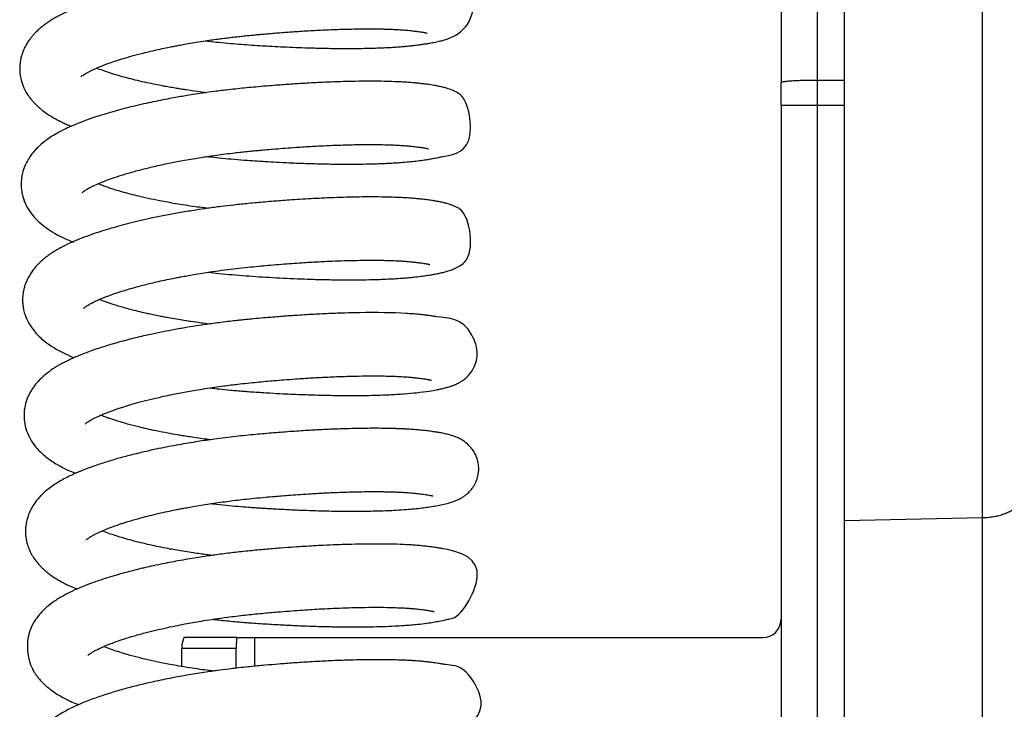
# Model space of a CAD drawing. Header units: inches. Extents: x 0 to 77643, y -44170 to 0.
# Tile 334 of 546: x 76118.56 to 76123.98, y -39558.36 to -39554.57. Entities that reach past the tile are written whole.
import ezdxf

# ---------------------------------------------------------------- set-up
doc = ezdxf.new("R2010")
doc.units = ezdxf.units.IN
doc.header["$MEASUREMENT"] = 0
doc.layers.get('0').update_dxf_attribs({"lineweight": 0})
doc.layers.add('FAKRO LOFT LADDERS', color=7, linetype='Continuous')

# ---------------------------------------------------------------- blocks, each defined once
blk = doc.blocks.new('A$C6AF374F8')
at = {"layer": 'FAKRO LOFT LADDERS', "color": 7, "linetype": 'Continuous'}
for p, q in [((159, 2160.613), (159, 2309.544)), ((166.587, 2160.771), (166.587, 2309.439)), ((155.5, 2279.167), (155.5, 2184.711)), ((157.5, 2184.847), (157.5, 2279.303)), ((159, 2184.847), (157.5, 2184.847)), ((157.5, 2183.486), (157.5, 2184.847)), ((155.5, 2183.486), (155.5, 2184.711)), ((155.5, 2183.486), (155.5, 2049.167)), ((155.5, 2183.486), (157.5, 2183.486)), ((157.5, 2049.167), (157.5, 2183.486)), ((157.5, 2183.486), (159, 2183.486)), ((159, 2160.613), (166.587, 2160.771)), ((159, 2118.975), (159, 2160.613)), ((166.587, 2119.133), (166.587, 2160.771)), ((125.532, 2154.167), (122.627, 2154.167)), ((125.532, 2154.167), (126.5, 2154.167)), ((126.5, 2154.167), (126.5, 2152.588)), ((126.5, 2154.167), (154.5, 2154.167)), ((125.5, 2153.558), (122.5, 2153.558)), ((122.5, 2152.577), (122.5, 2153.558)), ((125.5, 2152.482), (125.5, 2153.558))]:
    blk.add_line(p, q, dxfattribs=at)
blk.add_arc((154.5, 2155.167), 1, 270, 0, dxfattribs=at)
for points, knots in [([(123.812, 2187.023), (123.823, 2187.021), (124.019, 2186.999), (124.426, 2186.954), (125.027, 2186.896), (125.634, 2186.844), (126.224, 2186.802), (126.789, 2186.764), (127.361, 2186.73), (127.97, 2186.698), (128.615, 2186.668), (129.237, 2186.644), (129.755, 2186.629), (130.19, 2186.618), (130.62, 2186.61), (131.125, 2186.604), (131.698, 2186.602), (132.273, 2186.606), (132.794, 2186.616), (133.24, 2186.629), (133.639, 2186.645), (134.013, 2186.664), (134.373, 2186.686), (134.669, 2186.709), (134.901, 2186.73), (135.097, 2186.749), (135.307, 2186.772), (135.534, 2186.8), (135.768, 2186.833), (135.931, 2186.858), (136.065, 2186.88), (136.179, 2186.9), (136.31, 2186.923), (136.507, 2186.962), (136.728, 2187.012), (136.98, 2187.08), (137.194, 2187.151), (137.429, 2187.249), (137.69, 2187.389), (138.001, 2187.632), (138.275, 2187.969), (138.463, 2188.364), (138.554, 2188.795), (138.529, 2189.293), (138.379, 2189.736), (138.106, 2190.139), (137.798, 2190.42), (137.497, 2190.599), (137.237, 2190.711), (137.001, 2190.789), (136.773, 2190.848), (136.546, 2190.897), (136.353, 2190.932), (136.123, 2190.97), (135.857, 2191.008), (135.531, 2191.048), (135.223, 2191.077), (134.991, 2191.096), (134.784, 2191.111), (134.558, 2191.124), (134.289, 2191.137), (134.028, 2191.147), (133.812, 2191.154), (133.541, 2191.16), (133.153, 2191.166), (132.625, 2191.168), (132.033, 2191.162), (131.417, 2191.149), (130.812, 2191.129), (130.11, 2191.1), (129.304, 2191.059), (128.379, 2191), (127.48, 2190.934), (126.567, 2190.856), (125.595, 2190.766), (124.672, 2190.66), (123.884, 2190.556), (123.249, 2190.464), (122.624, 2190.365), (121.948, 2190.248), (121.26, 2190.117), (120.583, 2189.977), (120.04, 2189.854), (119.598, 2189.747), (119.207, 2189.648), (118.786, 2189.535), (118.34, 2189.406), (117.916, 2189.276), (117.482, 2189.132), (117.023, 2188.968), (116.639, 2188.817), (116.347, 2188.692), (116.17, 2188.613), (116.022, 2188.544), (115.883, 2188.476), (115.727, 2188.395), (115.574, 2188.312), (115.432, 2188.23), (115.286, 2188.141), (115.128, 2188.037), (114.951, 2187.912), (114.788, 2187.785), (114.61, 2187.634), (114.465, 2187.495), (114.319, 2187.339), (114.195, 2187.192), (114.061, 2187.012), (113.926, 2186.798), (113.815, 2186.576), (113.738, 2186.386), (113.683, 2186.217), (113.634, 2186.029), (113.599, 2185.826), (113.583, 2185.631), (113.579, 2185.436), (113.592, 2185.23), (113.622, 2185.036), (113.661, 2184.862), (113.714, 2184.681), (113.785, 2184.495), (113.865, 2184.325), (113.941, 2184.186), (114.026, 2184.048), (114.139, 2183.885), (114.259, 2183.736), (114.393, 2183.587), (114.536, 2183.445), (114.685, 2183.312), (114.865, 2183.166), (115.08, 2183.011), (115.32, 2182.858), (115.598, 2182.699), (115.869, 2182.561), (116.157, 2182.429), (116.328, 2182.356), (116.421, 2182.318)], [0.83722273, 0.83722273, 0.83722273, 0.83722273, 0.83722846, 0.83732718, 0.83743759, 0.83754424, 0.83764407, 0.83774553, 0.83784009, 0.83794406, 0.83806776, 0.83818458, 0.83828171, 0.83835372, 0.83842893, 0.8385267, 0.83864704, 0.83877116, 0.83888369, 0.83898381, 0.83907155, 0.83916318, 0.83925624, 0.83934489, 0.83940029, 0.83944762, 0.83951018, 0.83958649, 0.83965558, 0.83973156, 0.83976358, 0.83979692, 0.83985454, 0.83992077, 0.84003566, 0.84014253, 0.84024801, 0.84032436, 0.84042862, 0.84052642, 0.84061607, 0.84069724, 0.84078173, 0.84086639, 0.8409708, 0.84105499, 0.84114653, 0.84126199, 0.84134665, 0.84144669, 0.84156557, 0.84165098, 0.84173708, 0.84180579, 0.84191869, 0.84203474, 0.84212609, 0.84219924, 0.84223779, 0.84229796, 0.8423853, 0.84245, 0.84249554, 0.84254508, 0.84264725, 0.84276712, 0.8428988, 0.84302494, 0.84314419, 0.84325633, 0.84342801, 0.84359309, 0.84375789, 0.8439066, 0.84407302, 0.84426564, 0.8443903, 0.84449028, 0.844605, 0.84472963, 0.84486256, 0.84499318, 0.84512199, 0.84518983, 0.84526328, 0.84536848, 0.84546584, 0.84556394, 0.84566567, 0.8457837, 0.84591609, 0.84598038, 0.84603366, 0.84607367, 0.84611377, 0.84616098, 0.84621895, 0.84626003, 0.84630148, 0.84636575, 0.84642801, 0.84648579, 0.8465497, 0.84662393, 0.84667594, 0.84673189, 0.84679192, 0.84686674, 0.84694422, 0.84699688, 0.84703277, 0.84708787, 0.84714986, 0.84719468, 0.84724091, 0.84730205, 0.84735557, 0.84739495, 0.84744274, 0.84750544, 0.84755511, 0.84759557, 0.84763535, 0.84769238, 0.84775306, 0.84780725, 0.84786993, 0.84792701, 0.84798326, 0.84807411, 0.84815923, 0.84823602, 0.8483443, 0.84841609, 0.84849598, 0.84849598, 0.84849598, 0.84849598]), ([(116.949, 2185.039), (116.949, 2185.039), (116.95, 2185.04), (116.965, 2185.054), (116.99, 2185.076), (117.037, 2185.113), (117.119, 2185.171), (117.237, 2185.244), (117.376, 2185.32), (117.549, 2185.407), (117.757, 2185.502), (118.015, 2185.611), (118.297, 2185.721), (118.627, 2185.839), (118.999, 2185.963), (119.363, 2186.074), (119.693, 2186.169), (119.979, 2186.248), (120.306, 2186.333), (120.683, 2186.426), (121.097, 2186.522), (121.505, 2186.61), (121.864, 2186.684), (122.157, 2186.741), (122.438, 2186.794), (122.776, 2186.855), (123.196, 2186.927), (123.656, 2187), (124.087, 2187.064), (124.469, 2187.118), (124.819, 2187.163), (125.173, 2187.207), (125.538, 2187.25), (125.917, 2187.291), (126.271, 2187.326), (126.543, 2187.352), (126.718, 2187.368), (126.863, 2187.381), (127.062, 2187.399), (127.357, 2187.425), (127.712, 2187.455), (128.086, 2187.484), (128.448, 2187.511), (128.988, 2187.548), (129.717, 2187.593), (130.642, 2187.638), (131.449, 2187.666), (132.14, 2187.68), (132.693, 2187.685), (133.177, 2187.682), (133.558, 2187.675), (133.841, 2187.667), (134.064, 2187.659), (134.281, 2187.649), (134.519, 2187.635), (134.748, 2187.619), (134.953, 2187.601), (135.148, 2187.581), (135.321, 2187.56), (135.483, 2187.539), (135.621, 2187.52), (135.745, 2187.5), (135.849, 2187.481), (135.938, 2187.463), (135.996, 2187.449), (136.01, 2187.445), (136.01, 2187.445)], [0.153497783, 0.153497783, 0.153497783, 0.153497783, 0.153516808, 0.153563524, 0.153615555, 0.153666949, 0.153763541, 0.153853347, 0.153929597, 0.154006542, 0.154108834, 0.154196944, 0.154301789, 0.154402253, 0.15451123, 0.154630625, 0.15470203, 0.154769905, 0.154847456, 0.154941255, 0.155035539, 0.155132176, 0.155211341, 0.155267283, 0.15531893, 0.155387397, 0.155476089, 0.155574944, 0.155663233, 0.155731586, 0.155799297, 0.15586702, 0.155936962, 0.156010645, 0.156085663, 0.15614052, 0.156167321, 0.156186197, 0.156224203, 0.156282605, 0.156356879, 0.156430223, 0.1565011, 0.156569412, 0.156750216, 0.156940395, 0.157145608, 0.157278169, 0.157417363, 0.157546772, 0.157649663, 0.157726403, 0.157787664, 0.157848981, 0.157929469, 0.158021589, 0.15808987, 0.158160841, 0.158258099, 0.158319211, 0.158397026, 0.158470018, 0.158544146, 0.158622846, 0.158706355, 0.158786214, 0.158786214, 0.158786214, 0.158786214]), ([(123.853, 2184.168), (123.691, 2184.188), (123.317, 2184.237), (122.887, 2184.298), (122.535, 2184.353), (122.279, 2184.394), (121.974, 2184.445), (121.686, 2184.496), (121.381, 2184.552), (121.025, 2184.622), (120.561, 2184.718), (120.063, 2184.832), (119.572, 2184.954), (119.111, 2185.08), (118.675, 2185.21), (118.261, 2185.347), (117.979, 2185.452), (117.83, 2185.511), (117.803, 2185.522)], [0.150343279, 0.150343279, 0.150343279, 0.150343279, 0.150439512, 0.150566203, 0.150603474, 0.150656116, 0.150725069, 0.150795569, 0.150840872, 0.150923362, 0.151033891, 0.151156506, 0.15127993, 0.151403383, 0.151526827, 0.151656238, 0.151793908, 0.151826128, 0.151826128, 0.151826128, 0.151826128]), ([(123.891, 2180.653), (123.965, 2180.645), (124.239, 2180.614), (124.743, 2180.561), (125.415, 2180.499), (126.064, 2180.449), (126.624, 2180.411), (127.154, 2180.377), (127.745, 2180.344), (128.544, 2180.304), (129.448, 2180.269), (130.393, 2180.245), (131.242, 2180.233), (131.99, 2180.233), (132.569, 2180.24), (133.003, 2180.25), (133.325, 2180.26), (133.627, 2180.272), (133.926, 2180.286), (134.24, 2180.303), (134.607, 2180.328), (134.997, 2180.361), (135.41, 2180.404), (135.761, 2180.45), (136.068, 2180.497), (136.337, 2180.544), (136.585, 2180.591), (137.144, 2180.734), (138.773, 2180.814), (138.309, 2183.822), (137.626, 2184.196), (137.463, 2184.279), (137.313, 2184.34), (137.163, 2184.392), (137.002, 2184.44), (136.844, 2184.48), (136.674, 2184.517), (136.44, 2184.563), (136.177, 2184.605), (135.9, 2184.642), (135.665, 2184.671), (135.42, 2184.697), (135.134, 2184.722), (134.825, 2184.744), (134.431, 2184.766), (133.936, 2184.785), (133.316, 2184.797), (132.631, 2184.799), (131.818, 2184.788), (130.904, 2184.762), (129.905, 2184.718), (129.107, 2184.673), (128.515, 2184.634), (128.11, 2184.605), (127.664, 2184.571), (127.15, 2184.53), (126.607, 2184.483), (126.077, 2184.434), (125.574, 2184.383), (124.988, 2184.318), (124.339, 2184.238), (123.692, 2184.148), (123.158, 2184.068), (122.726, 2183.998), (122.335, 2183.932), (121.921, 2183.858), (121.449, 2183.769), (120.93, 2183.664), (120.384, 2183.545), (119.846, 2183.42), (119.321, 2183.288), (118.816, 2183.152), (118.349, 2183.016), (117.909, 2182.879), (117.503, 2182.743), (117.136, 2182.61), (116.801, 2182.48), (116.47, 2182.344), (116.069, 2182.164), (115.655, 2181.95), (115.255, 2181.705), (114.913, 2181.46), (114.629, 2181.213), (114.414, 2180.991), (114.248, 2180.792), (114.076, 2180.55), (113.926, 2180.282), (113.812, 2180.008), (113.724, 2179.722), (113.653, 2179.332), (113.657, 2178.842), (113.778, 2178.309), (114.001, 2177.815), (114.301, 2177.394), (114.653, 2177.029), (115.04, 2176.717), (115.459, 2176.448), (115.932, 2176.194), (116.29, 2176.035), (116.517, 2175.942), (116.544, 2175.931)], [0.85006587, 0.85006587, 0.85006587, 0.85006587, 0.85010518, 0.85021158, 0.85033119, 0.85045703, 0.85055027, 0.85062425, 0.85073472, 0.85086107, 0.85104896, 0.85122372, 0.85138827, 0.85154027, 0.85167522, 0.85175413, 0.85182556, 0.85189358, 0.85196499, 0.85203982, 0.85212715, 0.85224791, 0.85235969, 0.85248346, 0.85257947, 0.85267591, 0.85278491, 0.85287519, 0.85343304, 0.85395919, 0.85401862, 0.85408552, 0.85413641, 0.85419675, 0.85427485, 0.85434819, 0.85440563, 0.8544954, 0.85463491, 0.85472019, 0.85478845, 0.8548694, 0.85495219, 0.85504077, 0.85513204, 0.85527113, 0.85541656, 0.85557306, 0.8557293, 0.85592906, 0.8561184, 0.85629761, 0.85636768, 0.85643819, 0.85651428, 0.85660512, 0.85670905, 0.85679952, 0.85688245, 0.85697268, 0.85710647, 0.85722427, 0.85731646, 0.85739393, 0.85745911, 0.85753117, 0.85762353, 0.85772557, 0.85782954, 0.85794592, 0.85805204, 0.85816, 0.85827461, 0.85836841, 0.85847109, 0.85857412, 0.8586522, 0.85874212, 0.85885357, 0.85900921, 0.85912665, 0.8592572, 0.8593815, 0.85945657, 0.85952802, 0.85960592, 0.85970841, 0.85978254, 0.85984759, 0.85994668, 0.86009428, 0.86022615, 0.86037452, 0.86053149, 0.86066225, 0.86081707, 0.86097016, 0.86109807, 0.86127049, 0.86129369, 0.86129369, 0.86129369, 0.86129369]), ([(117.024, 2178.665), (117.025, 2178.666), (117.029, 2178.67), (117.007, 2178.653), (117.096, 2178.729), (117.125, 2178.75), (117.186, 2178.793), (117.282, 2178.855), (117.444, 2178.948), (117.718, 2179.081), (118.029, 2179.216), (118.389, 2179.357), (118.805, 2179.505), (119.34, 2179.677), (119.868, 2179.828), (120.332, 2179.95), (120.699, 2180.041), (121.092, 2180.133), (121.492, 2180.221), (121.881, 2180.302), (122.259, 2180.377), (122.674, 2180.454), (123.115, 2180.531), (123.531, 2180.599), (123.919, 2180.659), (124.327, 2180.718), (124.792, 2180.781), (125.262, 2180.839), (125.676, 2180.887), (126.039, 2180.925), (126.388, 2180.96), (126.738, 2180.993), (127.111, 2181.027), (127.551, 2181.066), (128.078, 2181.108), (128.625, 2181.149), (129.139, 2181.183), (129.741, 2181.22), (130.493, 2181.259), (131.369, 2181.293), (132.204, 2181.312), (132.934, 2181.316), (133.539, 2181.309), (133.978, 2181.297), (134.306, 2181.282), (134.566, 2181.268), (134.838, 2181.249), (135.119, 2181.223), (135.352, 2181.197), (135.526, 2181.175), (135.632, 2181.16), (135.719, 2181.147), (135.817, 2181.132), (135.919, 2181.113), (135.995, 2181.098), (136.038, 2181.088), (136.057, 2181.084), (136.085, 2181.077), (136.09, 2181.075), (136.089, 2181.075)], [0.140600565, 0.140600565, 0.140600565, 0.140600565, 0.140640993, 0.140718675, 0.140794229, 0.140840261, 0.140890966, 0.140945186, 0.141071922, 0.141198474, 0.141332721, 0.141439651, 0.141574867, 0.141726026, 0.141897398, 0.141987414, 0.142067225, 0.142158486, 0.142257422, 0.142333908, 0.142411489, 0.142498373, 0.142593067, 0.142681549, 0.142749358, 0.142824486, 0.142922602, 0.143021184, 0.14309752, 0.143161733, 0.143230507, 0.143298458, 0.14336305, 0.143445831, 0.143553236, 0.143669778, 0.143766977, 0.143859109, 0.144033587, 0.144231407, 0.144424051, 0.14460324, 0.144764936, 0.144900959, 0.14497809, 0.145065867, 0.145156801, 0.145263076, 0.145385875, 0.145453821, 0.145507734, 0.145547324, 0.145607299, 0.145682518, 0.145757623, 0.145801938, 0.145833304, 0.145880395, 0.145927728, 0.145927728, 0.145927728, 0.145927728]), ([(123.927, 2177.799), (123.855, 2177.808), (123.625, 2177.837), (123.217, 2177.892), (122.699, 2177.969), (122.199, 2178.05), (121.725, 2178.133), (121.215, 2178.229), (120.645, 2178.347), (120.059, 2178.482), (119.54, 2178.614), (119.125, 2178.729), (118.793, 2178.83), (118.522, 2178.917), (118.267, 2179.006), (118.055, 2179.084), (117.929, 2179.134), (117.883, 2179.152)], [0.137487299, 0.137487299, 0.137487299, 0.137487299, 0.137530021, 0.137624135, 0.137731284, 0.137844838, 0.137936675, 0.138034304, 0.138178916, 0.138324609, 0.138456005, 0.138575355, 0.138663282, 0.138745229, 0.138824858, 0.138914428, 0.138968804, 0.138968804, 0.138968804, 0.138968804]), ([(123.974, 2174.284), (124.163, 2174.262), (124.597, 2174.214), (125.282, 2174.148), (126.024, 2174.087), (126.77, 2174.037), (127.528, 2173.99), (128.298, 2173.95), (129.039, 2173.918), (129.683, 2173.896), (130.248, 2173.881), (130.81, 2173.87), (131.457, 2173.864), (132.149, 2173.864), (132.81, 2173.873), (133.379, 2173.889), (133.865, 2173.909), (134.313, 2173.933), (134.69, 2173.959), (135.015, 2173.987), (135.33, 2174.017), (135.651, 2174.055), (135.977, 2174.102), (136.26, 2174.147), (136.52, 2174.194), (136.773, 2174.247), (136.999, 2174.302), (137.242, 2174.374), (137.491, 2174.465), (137.756, 2174.601), (138.701, 2175.173), (138.376, 2177.548), (137.595, 2177.883), (137.418, 2177.962), (137.251, 2178.02), (137.076, 2178.072), (136.908, 2178.114), (136.761, 2178.146), (136.634, 2178.171), (136.488, 2178.197), (136.299, 2178.228), (136.053, 2178.264), (135.787, 2178.297), (135.495, 2178.328), (135.189, 2178.355), (134.853, 2178.378), (134.449, 2178.399), (133.96, 2178.417), (133.328, 2178.428), (132.642, 2178.429), (131.933, 2178.419), (131.23, 2178.4), (130.471, 2178.371), (129.72, 2178.334), (129.021, 2178.293), (128.463, 2178.255), (127.985, 2178.221), (127.536, 2178.186), (126.944, 2178.137), (126.212, 2178.071), (125.407, 2177.988), (124.657, 2177.899), (123.958, 2177.806), (123.209, 2177.695), (122.452, 2177.571), (121.655, 2177.425), (120.932, 2177.279), (120.262, 2177.131), (119.658, 2176.985), (119.11, 2176.842), (118.583, 2176.693), (118.069, 2176.537), (117.058, 2176.199), (116.26, 2175.87), (115.653, 2175.528), (115.491, 2175.431), (115.332, 2175.33), (115.155, 2175.207), (114.986, 2175.079), (114.815, 2174.937), (114.638, 2174.773), (114.454, 2174.578), (114.282, 2174.364), (114.127, 2174.133), (113.992, 2173.882), (113.904, 2173.671), (113.843, 2173.485), (113.794, 2173.302), (113.759, 2173.098), (113.741, 2172.903), (113.737, 2172.709), (113.749, 2172.506), (113.785, 2172.258), (113.857, 2171.973), (113.994, 2171.625), (114.191, 2171.284), (114.423, 2170.984), (114.662, 2170.732), (114.975, 2170.457), (115.353, 2170.19), (115.806, 2169.93), (116.2, 2169.74), (116.469, 2169.625), (116.577, 2169.58)], [0.86285728, 0.86285728, 0.86285728, 0.86285728, 0.86295782, 0.8630872, 0.86321646, 0.86334535, 0.8634769, 0.86361377, 0.86375303, 0.86387463, 0.86396622, 0.86406833, 0.8641944, 0.86434344, 0.86448795, 0.86461458, 0.86472429, 0.86482945, 0.86494393, 0.86501743, 0.86509513, 0.86521217, 0.86530892, 0.8654116, 0.86551514, 0.86561127, 0.86571883, 0.86582058, 0.86593151, 0.8660332, 0.86613085, 0.86675743, 0.86684228, 0.86689999, 0.86696516, 0.86705144, 0.86713097, 0.86718671, 0.86723995, 0.86729086, 0.86736615, 0.86746226, 0.86756217, 0.86763681, 0.86773466, 0.8678351, 0.86791858, 0.86805739, 0.86820382, 0.86836566, 0.86851338, 0.86864818, 0.86878827, 0.86895382, 0.86906892, 0.86917121, 0.86925443, 0.86932389, 0.86940887, 0.86956637, 0.86970723, 0.86982988, 0.86996063, 0.87007765, 0.87023004, 0.87037448, 0.870522, 0.87064662, 0.87077306, 0.87089425, 0.87099942, 0.87112208, 0.87125282, 0.87174297, 0.87180474, 0.87184455, 0.87190419, 0.87197033, 0.87203088, 0.87209042, 0.87216669, 0.87224375, 0.87232417, 0.8724024, 0.87248199, 0.87255481, 0.87259097, 0.87264151, 0.87270388, 0.87275255, 0.87279541, 0.87285483, 0.87291187, 0.87299086, 0.87308744, 0.8732118, 0.87331703, 0.87341012, 0.8735146, 0.87368381, 0.87381877, 0.87396137, 0.8740539, 0.8740539, 0.8740539, 0.8740539]), ([(117.102, 2172.294), (117.102, 2172.294), (117.107, 2172.301), (117.137, 2172.328), (117.18, 2172.363), (117.239, 2172.406), (117.307, 2172.451), (117.389, 2172.501), (117.475, 2172.549), (117.558, 2172.594), (117.672, 2172.651), (117.837, 2172.728), (118.028, 2172.812), (118.216, 2172.889), (118.391, 2172.957), (118.566, 2173.022), (118.761, 2173.091), (118.975, 2173.164), (119.244, 2173.251), (119.585, 2173.355), (119.975, 2173.466), (120.363, 2173.568), (120.735, 2173.661), (121.131, 2173.755), (121.56, 2173.85), (121.957, 2173.932), (122.281, 2173.996), (122.565, 2174.05), (122.894, 2174.11), (123.294, 2174.178), (123.788, 2174.258), (124.375, 2174.345), (125.013, 2174.43), (125.661, 2174.508), (126.271, 2174.572), (126.852, 2174.628), (127.42, 2174.679), (127.987, 2174.726), (128.562, 2174.769), (129.091, 2174.806), (129.562, 2174.835), (129.979, 2174.859), (130.434, 2174.882), (130.987, 2174.906), (131.64, 2174.928), (132.284, 2174.941), (132.847, 2174.946), (133.313, 2174.944), (133.742, 2174.937), (134.168, 2174.923), (134.534, 2174.905), (134.817, 2174.887), (135.024, 2174.87), (135.23, 2174.85), (135.434, 2174.827), (135.625, 2174.803), (135.779, 2174.781), (135.902, 2174.761), (136.001, 2174.743), (136.061, 2174.731), (136.111, 2174.721), (136.155, 2174.71), (136.167, 2174.706), (136.168, 2174.706), (136.168, 2174.706)], [0.12774171, 0.12774171, 0.12774171, 0.12774171, 0.127807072, 0.1278886, 0.127957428, 0.128005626, 0.12806932, 0.128135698, 0.128188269, 0.12822085, 0.128276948, 0.128358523, 0.128440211, 0.128506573, 0.128565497, 0.128622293, 0.128679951, 0.128749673, 0.128815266, 0.128913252, 0.129026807, 0.129117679, 0.129201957, 0.129291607, 0.129392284, 0.129488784, 0.129548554, 0.129599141, 0.129667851, 0.129751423, 0.129843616, 0.129965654, 0.130098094, 0.130216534, 0.1303405, 0.130449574, 0.130550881, 0.130668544, 0.130778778, 0.130887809, 0.130982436, 0.131062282, 0.131142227, 0.131264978, 0.131413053, 0.131570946, 0.13170732, 0.131821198, 0.131927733, 0.132055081, 0.13219006, 0.132272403, 0.132344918, 0.132416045, 0.132513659, 0.132606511, 0.132684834, 0.132754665, 0.132829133, 0.132890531, 0.132941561, 0.133006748, 0.133062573, 0.133073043, 0.133073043, 0.133073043, 0.133073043]), ([(124.006, 2171.43), (123.858, 2171.448), (123.522, 2171.492), (123.094, 2171.553), (122.682, 2171.615), (122.3, 2171.677), (121.908, 2171.745), (121.561, 2171.809), (121.25, 2171.87), (120.944, 2171.932), (120.587, 2172.009), (120.203, 2172.098), (119.794, 2172.199), (119.415, 2172.301), (119.082, 2172.396), (118.804, 2172.482), (118.568, 2172.559), (118.355, 2172.633), (118.151, 2172.708), (118.022, 2172.759), (117.962, 2172.783)], [0.124631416, 0.124631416, 0.124631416, 0.124631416, 0.124719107, 0.124831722, 0.12489017, 0.124971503, 0.125069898, 0.125139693, 0.125197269, 0.125276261, 0.125346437, 0.125445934, 0.125553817, 0.125653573, 0.125746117, 0.125832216, 0.125899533, 0.125966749, 0.126041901, 0.126112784, 0.126112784, 0.126112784, 0.126112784]), ([(124.05, 2167.915), (124.227, 2167.894), (124.602, 2167.853), (125.101, 2167.803), (125.509, 2167.767), (125.814, 2167.742), (126.12, 2167.718), (126.489, 2167.692), (126.916, 2167.663), (127.455, 2167.63), (128.037, 2167.598), (128.645, 2167.569), (129.196, 2167.547), (129.733, 2167.528), (130.272, 2167.513), (131.003, 2167.499), (131.919, 2167.492), (132.965, 2167.503), (133.92, 2167.535), (134.743, 2167.585), (135.486, 2167.652), (136.072, 2167.732), (136.448, 2167.796), (136.649, 2167.835), (136.802, 2167.867), (136.968, 2167.905), (137.152, 2167.954), (137.306, 2168.001), (137.488, 2168.066), (137.628, 2168.126), (137.803, 2168.212), (138.026, 2168.357), (138.231, 2168.525), (138.51, 2168.848), (138.712, 2169.286), (138.84, 2169.979), (138.164, 2171.844), (137.074, 2171.735), (136.31, 2171.87), (136.07, 2171.902), (135.816, 2171.934), (135.556, 2171.961), (135.297, 2171.983), (135.059, 2172), (134.177, 2172.054), (133.006, 2172.071), (131.481, 2172.037), (130.596, 2172.004), (129.796, 2171.965), (129.143, 2171.926), (128.694, 2171.896), (128.306, 2171.869), (127.925, 2171.841), (127.494, 2171.807), (126.993, 2171.764), (126.515, 2171.721), (126.119, 2171.683), (125.814, 2171.652), (125.498, 2171.619), (125.116, 2171.575), (124.68, 2171.522), (124.255, 2171.466), (123.798, 2171.401), (123.278, 2171.324), (122.639, 2171.219), (121.97, 2171.1), (121.291, 2170.968), (120.694, 2170.84), (120.185, 2170.724), (119.739, 2170.615), (119.308, 2170.504), (118.883, 2170.387), (118.485, 2170.27), (118.102, 2170.151), (117.714, 2170.022), (117.356, 2169.894), (117.07, 2169.785), (116.863, 2169.702), (116.698, 2169.633), (116.521, 2169.556), (116.294, 2169.453), (116.061, 2169.339), (115.831, 2169.216), (115.542, 2169.048), (115.202, 2168.824), (114.825, 2168.514), (114.523, 2168.203), (114.246, 2167.843), (114.02, 2167.428), (113.86, 2166.935), (113.801, 2166.431), (113.846, 2165.918), (113.992, 2165.422), (114.228, 2164.97), (114.51, 2164.599), (114.796, 2164.31), (115.066, 2164.083), (115.355, 2163.876), (115.614, 2163.715), (115.887, 2163.563), (116.164, 2163.425), (116.424, 2163.308), (116.594, 2163.236), (116.656, 2163.211)], [0.87562997, 0.87562997, 0.87562997, 0.87562997, 0.87572403, 0.87582844, 0.87589214, 0.87593745, 0.87598789, 0.87605185, 0.87613019, 0.87621122, 0.87633472, 0.87643703, 0.87653531, 0.87663153, 0.87673114, 0.8768347, 0.87704683, 0.87727041, 0.87749215, 0.87769922, 0.87789088, 0.87811079, 0.87826146, 0.87830597, 0.87835049, 0.87844605, 0.87852795, 0.87859003, 0.8786564, 0.87872279, 0.878801, 0.87885079, 0.87892222, 0.87901687, 0.87911632, 0.87919923, 0.87941506, 0.88013665, 0.880222, 0.88031347, 0.88039679, 0.88047528, 0.88055384, 0.88062541, 0.88067746, 0.88127465, 0.88143636, 0.88160812, 0.88179005, 0.88188431, 0.8819651, 0.88203258, 0.88209236, 0.88216764, 0.88226061, 0.88235618, 0.88241777, 0.88246812, 0.88251551, 0.88258352, 0.88266855, 0.88274478, 0.88280855, 0.88291226, 0.88302407, 0.8831564, 0.88328401, 0.88341004, 0.88350612, 0.88359126, 0.8836861, 0.88378175, 0.88386982, 0.88395675, 0.88405223, 0.8841549, 0.8842316, 0.88428121, 0.8843265, 0.88437191, 0.8844348, 0.88452664, 0.88458844, 0.88464819, 0.88480718, 0.88495326, 0.88507624, 0.88518734, 0.88534302, 0.88546467, 0.88560387, 0.88573067, 0.88586966, 0.88600927, 0.88614954, 0.8862649, 0.88636571, 0.88646207, 0.88656984, 0.88663663, 0.88672988, 0.88682539, 0.88687753, 0.88687753, 0.88687753, 0.88687753]), ([(117.181, 2165.925), (117.181, 2165.925), (117.183, 2165.927), (117.205, 2165.949), (117.258, 2165.992), (117.309, 2166.03), (117.377, 2166.076), (117.464, 2166.13), (117.563, 2166.185), (117.659, 2166.236), (117.777, 2166.294), (117.945, 2166.372), (118.146, 2166.459), (118.359, 2166.545), (118.563, 2166.623), (118.775, 2166.699), (119.005, 2166.778), (119.309, 2166.878), (119.708, 2166.999), (120.228, 2167.145), (120.832, 2167.298), (121.441, 2167.439), (121.989, 2167.554), (122.435, 2167.642), (122.848, 2167.718), (123.292, 2167.796), (123.78, 2167.875), (124.292, 2167.952), (124.77, 2168.018), (125.202, 2168.074), (125.64, 2168.126), (126.12, 2168.179), (126.633, 2168.23), (127.127, 2168.276), (127.621, 2168.32), (128.165, 2168.364), (128.709, 2168.405), (129.185, 2168.437), (129.558, 2168.461), (129.901, 2168.481), (130.27, 2168.5), (130.69, 2168.52), (131.298, 2168.545), (132.023, 2168.567), (132.789, 2168.577), (133.39, 2168.575), (133.872, 2168.566), (134.286, 2168.552), (134.633, 2168.535), (134.892, 2168.517), (135.098, 2168.501), (135.297, 2168.482), (135.497, 2168.459), (135.668, 2168.438), (135.816, 2168.418), (135.946, 2168.398), (136.042, 2168.381), (136.115, 2168.367), (136.151, 2168.359), (136.19, 2168.351), (136.234, 2168.34), (136.246, 2168.337), (136.247, 2168.337), (136.247, 2168.337)], [0.114885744, 0.114885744, 0.114885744, 0.114885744, 0.114910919, 0.115034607, 0.115092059, 0.115145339, 0.115202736, 0.115275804, 0.115338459, 0.115380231, 0.115434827, 0.11550915, 0.115600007, 0.115673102, 0.115740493, 0.115806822, 0.115876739, 0.115950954, 0.116071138, 0.116203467, 0.116350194, 0.116505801, 0.116618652, 0.116708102, 0.116789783, 0.116876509, 0.116980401, 0.117083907, 0.11718035, 0.117260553, 0.117335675, 0.117433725, 0.117537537, 0.11763056, 0.117718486, 0.117823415, 0.117946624, 0.118037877, 0.118106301, 0.118170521, 0.118246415, 0.118334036, 0.118433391, 0.118635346, 0.118816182, 0.118976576, 0.119091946, 0.119209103, 0.119337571, 0.119421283, 0.119477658, 0.119563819, 0.119652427, 0.119730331, 0.119802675, 0.119877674, 0.119955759, 0.120003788, 0.120038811, 0.120085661, 0.120149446, 0.120205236, 0.120216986, 0.120216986, 0.120216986, 0.120216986]), ([(124.089, 2165.06), (123.948, 2165.077), (123.638, 2165.118), (123.211, 2165.178), (122.834, 2165.235), (122.528, 2165.284), (122.17, 2165.344), (121.689, 2165.43), (121.126, 2165.54), (120.6, 2165.654), (120.061, 2165.781), (119.522, 2165.921), (118.99, 2166.077), (118.62, 2166.198), (118.356, 2166.292), (118.189, 2166.355), (118.082, 2166.397), (118.04, 2166.414)], [0.111774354, 0.111774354, 0.111774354, 0.111774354, 0.111858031, 0.111958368, 0.112032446, 0.112088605, 0.112147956, 0.112258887, 0.112396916, 0.112522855, 0.112626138, 0.112789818, 0.112941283, 0.113076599, 0.113134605, 0.113207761, 0.113256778, 0.113256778, 0.113256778, 0.113256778]), ([(124.129, 2161.545), (124.17, 2161.54), (124.441, 2161.509), (124.933, 2161.457), (125.577, 2161.398), (126.11, 2161.355), (126.523, 2161.326), (126.819, 2161.306), (127.08, 2161.289), (127.373, 2161.271), (127.768, 2161.248), (128.343, 2161.217), (129.011, 2161.187), (129.711, 2161.162), (130.33, 2161.144), (130.922, 2161.133), (131.511, 2161.126), (132.134, 2161.125), (132.758, 2161.131), (133.331, 2161.144), (133.844, 2161.162), (134.352, 2161.187), (134.843, 2161.219), (135.313, 2161.26), (135.712, 2161.304), (136.09, 2161.356), (136.441, 2161.411), (136.786, 2161.476), (137.119, 2161.552), (137.366, 2161.624), (137.545, 2161.689), (137.639, 2161.728), (137.733, 2161.77), (137.852, 2161.83), (137.984, 2161.906), (138.161, 2162.032), (138.34, 2162.19), (138.54, 2162.428), (138.711, 2162.729), (138.828, 2163.081), (138.867, 2163.432), (138.836, 2163.8), (138.73, 2164.162), (138.543, 2164.498), (138.284, 2164.801), (138.003, 2165.014), (137.718, 2165.166), (137.485, 2165.258), (137.236, 2165.334), (137.039, 2165.382), (136.861, 2165.419), (136.707, 2165.448), (136.519, 2165.48), (136.278, 2165.516), (136, 2165.552), (135.692, 2165.586), (135.381, 2165.614), (135.088, 2165.634), (134.826, 2165.649), (134.589, 2165.661), (134.351, 2165.67), (134.092, 2165.678), (133.796, 2165.684), (133.439, 2165.689), (132.992, 2165.69), (132.462, 2165.686), (131.869, 2165.675), (131.27, 2165.657), (130.724, 2165.636), (130.269, 2165.615), (129.887, 2165.595), (129.343, 2165.564), (128.575, 2165.515), (127.581, 2165.439), (126.541, 2165.349), (125.453, 2165.24), (124.387, 2165.106), (123.335, 2164.953), (122.306, 2164.781), (121.362, 2164.598), (120.48, 2164.407), (119.72, 2164.224), (118.954, 2164.018), (118.244, 2163.805), (117.715, 2163.626), (117.356, 2163.495), (117.162, 2163.421), (116.992, 2163.353), (116.843, 2163.292), (116.707, 2163.234), (116.561, 2163.169), (116.325, 2163.062), (116.035, 2162.917), (115.706, 2162.731), (115.412, 2162.542), (115.136, 2162.338), (114.894, 2162.129), (114.687, 2161.922), (114.51, 2161.716), (114.335, 2161.476), (114.171, 2161.193), (114.048, 2160.903), (113.962, 2160.614), (113.915, 2160.364), (113.894, 2160.104), (113.899, 2159.836), (113.931, 2159.582), (113.994, 2159.314), (114.077, 2159.07), (114.178, 2158.85), (114.276, 2158.676), (114.374, 2158.52), (114.512, 2158.334), (114.632, 2158.193), (114.767, 2158.05), (114.893, 2157.93), (115.052, 2157.792), (115.237, 2157.647), (115.447, 2157.5), (115.661, 2157.366), (115.863, 2157.25), (116.077, 2157.138), (116.324, 2157.018), (116.55, 2156.918), (116.703, 2156.855), (116.738, 2156.84)], [0.88845377, 0.88845377, 0.88845377, 0.88845377, 0.88847548, 0.8885979, 0.88871286, 0.888813, 0.88887638, 0.88892814, 0.88896811, 0.88901258, 0.88908223, 0.8891756, 0.88931692, 0.88943931, 0.88955676, 0.88966102, 0.88977491, 0.88989972, 0.89003519, 0.89016581, 0.89027651, 0.89038882, 0.89053424, 0.89065266, 0.89077608, 0.89088797, 0.89101341, 0.89114834, 0.89129301, 0.89144263, 0.8914835, 0.89152116, 0.89155737, 0.89159583, 0.89165356, 0.89169733, 0.89175962, 0.89182893, 0.89189415, 0.89196578, 0.89203776, 0.89209703, 0.89217413, 0.89225254, 0.89232313, 0.89242513, 0.89250677, 0.8926174, 0.89271462, 0.89282299, 0.89288139, 0.89294148, 0.89301449, 0.8931055, 0.89321217, 0.89330396, 0.89339723, 0.89348994, 0.89355439, 0.89360741, 0.89367337, 0.89373699, 0.89379952, 0.89388553, 0.89398537, 0.89409907, 0.89422654, 0.89435156, 0.89445575, 0.89454147, 0.8946088, 0.89466912, 0.89484157, 0.89502406, 0.89519653, 0.89538667, 0.89559295, 0.89575755, 0.89594924, 0.89615562, 0.89629269, 0.89646959, 0.89662487, 0.89678857, 0.89695989, 0.89701664, 0.89706893, 0.8971156, 0.89715651, 0.89719482, 0.89723173, 0.89728502, 0.8974029, 0.89750157, 0.89760414, 0.89770714, 0.89780225, 0.89788701, 0.89796379, 0.89803868, 0.89813985, 0.89823471, 0.89829753, 0.89837412, 0.89843944, 0.89850077, 0.8985833, 0.89863862, 0.89871781, 0.89878941, 0.89883598, 0.89888196, 0.89894533, 0.89901572, 0.89906076, 0.89911318, 0.89916955, 0.89924554, 0.8993213, 0.89939471, 0.89946518, 0.89952535, 0.89959329, 0.89969635, 0.89972646, 0.89972646, 0.89972646, 0.89972646]), ([(117.26, 2159.556), (117.26, 2159.556), (117.265, 2159.562), (117.286, 2159.581), (117.324, 2159.613), (117.359, 2159.64), (117.426, 2159.687), (117.494, 2159.731), (117.582, 2159.782), (117.658, 2159.825), (117.739, 2159.867), (117.85, 2159.922), (118.003, 2159.993), (118.17, 2160.066), (118.406, 2160.163), (118.731, 2160.288), (119.205, 2160.451), (119.662, 2160.593), (120.072, 2160.71), (120.436, 2160.808), (120.861, 2160.916), (121.342, 2161.029), (121.806, 2161.13), (122.189, 2161.209), (122.497, 2161.269), (122.791, 2161.324), (123.148, 2161.388), (123.573, 2161.46), (124.027, 2161.531), (124.503, 2161.602), (124.977, 2161.666), (125.46, 2161.727), (125.96, 2161.785), (126.509, 2161.841), (127.073, 2161.895), (127.588, 2161.941), (128.052, 2161.979), (128.529, 2162.016), (129.06, 2162.055), (129.566, 2162.087), (129.984, 2162.111), (130.307, 2162.129), (130.621, 2162.144), (130.977, 2162.16), (131.398, 2162.176), (131.893, 2162.191), (132.412, 2162.202), (132.907, 2162.207), (133.326, 2162.206), (133.704, 2162.202), (134.024, 2162.194), (134.3, 2162.185), (134.508, 2162.176), (134.662, 2162.168), (134.757, 2162.162), (134.828, 2162.158), (134.925, 2162.151), (135.066, 2162.141), (135.221, 2162.128), (135.346, 2162.115), (135.457, 2162.103), (135.582, 2162.089), (135.74, 2162.07), (135.908, 2162.047), (136.065, 2162.022), (136.186, 2162), (136.261, 2161.984), (136.303, 2161.974), (136.318, 2161.969), (136.324, 2161.968), (136.324, 2161.968)], [0.102028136, 0.102028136, 0.102028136, 0.102028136, 0.102095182, 0.102158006, 0.102213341, 0.10225925, 0.102317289, 0.102383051, 0.102444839, 0.102486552, 0.102520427, 0.102575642, 0.10264949, 0.102720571, 0.102777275, 0.102912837, 0.1030523, 0.1032096, 0.103292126, 0.103371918, 0.103482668, 0.103596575, 0.103703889, 0.10379089, 0.103844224, 0.103899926, 0.103975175, 0.10406412, 0.10415819, 0.104247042, 0.104346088, 0.104435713, 0.104527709, 0.104634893, 0.104751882, 0.104851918, 0.104932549, 0.105021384, 0.105130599, 0.10524599, 0.105324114, 0.105384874, 0.105444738, 0.105519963, 0.105610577, 0.105716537, 0.105848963, 0.105967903, 0.106073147, 0.106165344, 0.106266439, 0.106339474, 0.106407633, 0.106456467, 0.106486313, 0.106502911, 0.10652918, 0.106586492, 0.106652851, 0.106701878, 0.106733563, 0.106790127, 0.106862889, 0.106952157, 0.107046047, 0.107140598, 0.107223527, 0.107266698, 0.107320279, 0.107364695, 0.107364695, 0.107364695, 0.107364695]), ([(124.166, 2158.691), (124.165, 2158.691), (124.065, 2158.703), (123.85, 2158.731), (123.505, 2158.778), (123.108, 2158.835), (122.675, 2158.903), (122.254, 2158.973), (121.817, 2159.052), (121.366, 2159.139), (120.866, 2159.243), (120.367, 2159.357), (119.878, 2159.479), (119.418, 2159.605), (118.984, 2159.735), (118.577, 2159.87), (118.295, 2159.974), (118.148, 2160.033), (118.118, 2160.045)], [0.098918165, 0.098918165, 0.098918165, 0.098918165, 0.098918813, 0.098977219, 0.099045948, 0.099125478, 0.099218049, 0.099313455, 0.099390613, 0.099499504, 0.099611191, 0.099733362, 0.099856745, 0.099980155, 0.100103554, 0.100231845, 0.100364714, 0.100400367, 0.100400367, 0.100400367, 0.100400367]), ([(124.207, 2155.176), (124.223, 2155.174), (124.367, 2155.157), (124.661, 2155.125), (125.086, 2155.082), (125.491, 2155.044), (125.854, 2155.013), (126.208, 2154.985), (126.62, 2154.955), (127.081, 2154.924), (127.526, 2154.897), (127.904, 2154.875), (128.231, 2154.858), (128.563, 2154.842), (128.943, 2154.825), (129.391, 2154.807), (129.903, 2154.789), (130.555, 2154.771), (131.31, 2154.758), (132.125, 2154.755), (132.889, 2154.762), (133.591, 2154.779), (134.203, 2154.805), (134.706, 2154.835), (135.118, 2154.866), (135.543, 2154.906), (135.966, 2154.956), (136.362, 2155.016), (136.707, 2155.076), (137.004, 2155.134), (137.282, 2155.213), (137.944, 2155.32), (139.726, 2158.505), (137.343, 2158.977), (136.679, 2159.098), (136.451, 2159.133), (136.22, 2159.164), (135.967, 2159.196), (135.682, 2159.225), (135.371, 2159.251), (134.295, 2159.322), (132.818, 2159.336), (131.075, 2159.278), (130.373, 2159.247), (129.781, 2159.216), (129.24, 2159.183), (128.632, 2159.143), (127.919, 2159.09), (127.101, 2159.022), (126.238, 2158.943), (125.367, 2158.849), (124.542, 2158.746), (123.695, 2158.626), (122.957, 2158.508), (122.313, 2158.395), (121.821, 2158.302), (121.325, 2158.203), (120.849, 2158.101), (120.441, 2158.008), (120.068, 2157.919), (119.667, 2157.818), (119.174, 2157.686), (118.658, 2157.537), (118.142, 2157.375), (117.654, 2157.208), (117.222, 2157.046), (116.774, 2156.862), (116.339, 2156.665), (115.838, 2156.398), (115.387, 2156.107), (114.979, 2155.775), (114.649, 2155.431), (114.359, 2155.034), (113.883, 2154.12), (113.999, 2152.91), (114.379, 2152.265), (114.498, 2152.087), (114.633, 2151.912), (114.803, 2151.722), (114.975, 2151.557), (115.148, 2151.408), (115.354, 2151.249), (115.589, 2151.089), (115.858, 2150.927), (116.112, 2150.79), (116.415, 2150.642), (116.645, 2150.542), (116.797, 2150.479), (116.815, 2150.472)], [0.90130212, 0.90130212, 0.90130212, 0.90130212, 0.90131044, 0.90137878, 0.90145772, 0.90153394, 0.9015913, 0.90164732, 0.90171883, 0.90180674, 0.901888, 0.90195208, 0.90200622, 0.90206103, 0.90212861, 0.90220912, 0.9023027, 0.90240816, 0.90257179, 0.90273358, 0.90289295, 0.90304939, 0.90319874, 0.90332576, 0.90342921, 0.90353048, 0.90368256, 0.90381044, 0.90393164, 0.9040707, 0.90417869, 0.90429968, 0.90496629, 0.90565164, 0.90574185, 0.90582538, 0.90590833, 0.90599076, 0.90607806, 0.90617256, 0.90625978, 0.90699097, 0.90715402, 0.90728667, 0.90738921, 0.90748326, 0.90758256, 0.90771723, 0.90786218, 0.9080133, 0.90816898, 0.90831784, 0.90844832, 0.90862011, 0.90871772, 0.90880532, 0.90889707, 0.90900176, 0.90908517, 0.90914282, 0.90923093, 0.90933736, 0.9094623, 0.90957902, 0.90970333, 0.90982736, 0.90992142, 0.91008075, 0.91021843, 0.91038933, 0.91054954, 0.91068251, 0.91080616, 0.9109691, 0.9115278, 0.9115965, 0.91164194, 0.91170546, 0.91178773, 0.91185883, 0.91191794, 0.9119883, 0.91208879, 0.91216727, 0.91226005, 0.91233308, 0.91244955, 0.91246469, 0.91246469, 0.91246469, 0.91246469]), ([(117.339, 2153.186), (117.338, 2153.186), (117.34, 2153.188), (117.367, 2153.215), (117.457, 2153.287), (117.594, 2153.376), (117.766, 2153.473), (117.975, 2153.575), (118.195, 2153.674), (118.453, 2153.782), (118.816, 2153.921), (119.287, 2154.084), (119.888, 2154.268), (120.505, 2154.438), (121.119, 2154.59), (121.698, 2154.721), (122.256, 2154.838), (122.762, 2154.935), (123.242, 2155.021), (123.752, 2155.107), (124.351, 2155.2), (125.107, 2155.305), (125.973, 2155.41), (126.895, 2155.502), (127.702, 2155.575), (128.403, 2155.632), (128.996, 2155.675), (129.553, 2155.712), (130.108, 2155.745), (130.71, 2155.776), (131.362, 2155.803), (132.014, 2155.823), (132.682, 2155.836), (133.322, 2155.838), (133.907, 2155.831), (134.318, 2155.818), (134.636, 2155.804), (134.882, 2155.79), (135.1, 2155.775), (135.26, 2155.762), (135.392, 2155.749), (135.52, 2155.736), (135.645, 2155.722), (135.813, 2155.701), (136.018, 2155.673), (136.193, 2155.644), (136.302, 2155.623), (136.355, 2155.611), (136.38, 2155.605), (136.4, 2155.599), (136.401, 2155.599), (136.401, 2155.599)], [0.089168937, 0.089168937, 0.089168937, 0.089168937, 0.089195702, 0.089314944, 0.089431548, 0.089546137, 0.089643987, 0.089753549, 0.089830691, 0.089936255, 0.090038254, 0.090202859, 0.090367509, 0.090533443, 0.090670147, 0.090801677, 0.09092632, 0.091033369, 0.091121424, 0.091222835, 0.091342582, 0.091478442, 0.091666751, 0.091843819, 0.092008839, 0.09213228, 0.092251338, 0.092357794, 0.092463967, 0.092588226, 0.092730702, 0.09287997, 0.093020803, 0.093194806, 0.093350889, 0.093485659, 0.093548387, 0.093644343, 0.093724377, 0.093774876, 0.093826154, 0.093878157, 0.093931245, 0.093985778, 0.094104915, 0.094241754, 0.094318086, 0.094376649, 0.094419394, 0.094476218, 0.094490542, 0.094490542, 0.094490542, 0.094490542]), ([(124.247, 2152.321), (124.169, 2152.331), (123.92, 2152.362), (123.48, 2152.422), (122.921, 2152.506), (122.373, 2152.596), (121.885, 2152.684), (121.37, 2152.784), (120.784, 2152.908), (120.129, 2153.064), (119.559, 2153.217), (119.077, 2153.361), (118.67, 2153.496), (118.383, 2153.601), (118.232, 2153.661), (118.197, 2153.676)], [0.08606061, 0.08606061, 0.08606061, 0.08606061, 0.086107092, 0.086208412, 0.086324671, 0.086448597, 0.086551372, 0.086639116, 0.086790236, 0.086954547, 0.087119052, 0.087242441, 0.087369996, 0.087501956, 0.087543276, 0.087543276, 0.087543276, 0.087543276]), ([(124.289, 2148.806), (124.422, 2148.791), (124.81, 2148.748), (125.411, 2148.688), (126.051, 2148.633), (126.603, 2148.592), (127.116, 2148.558), (127.636, 2148.526), (128.207, 2148.494), (128.82, 2148.464), (129.435, 2148.438), (129.978, 2148.42), (130.444, 2148.407), (130.895, 2148.397), (131.387, 2148.39), (131.949, 2148.386), (132.539, 2148.388), (133.1, 2148.396), (133.544, 2148.407), (133.875, 2148.419), (134.131, 2148.43), (134.412, 2148.444), (134.726, 2148.462), (135.029, 2148.484), (135.265, 2148.504), (135.499, 2148.525), (135.772, 2148.554), (136.085, 2148.594), (136.399, 2148.64), (136.734, 2148.696), (137.045, 2148.757), (137.345, 2148.835), (137.844, 2148.963), (139.643, 2150.088), (138.031, 2152.749), (137.343, 2152.612), (136.931, 2152.697), (136.841, 2152.713), (136.743, 2152.73), (136.618, 2152.75), (136.455, 2152.774), (136.258, 2152.8), (136.017, 2152.829), (135.771, 2152.855), (135.534, 2152.875), (135.328, 2152.89), (135.11, 2152.904), (134.846, 2152.918), (134.493, 2152.932), (134.064, 2152.944), (133.534, 2152.951), (132.94, 2152.951), (132.294, 2152.942), (131.662, 2152.926), (131.089, 2152.905), (130.584, 2152.884), (130.088, 2152.859), (129.452, 2152.823), (128.69, 2152.773), (127.864, 2152.71), (127.063, 2152.642), (126.215, 2152.564), (125.377, 2152.472), (124.573, 2152.37), (123.932, 2152.279), (123.372, 2152.192), (122.878, 2152.111), (122.417, 2152.03), (121.765, 2151.908), (121.041, 2151.759), (120.207, 2151.567), (119.447, 2151.372), (118.694, 2151.157), (117.948, 2150.917), (117.306, 2150.681), (116.698, 2150.427), (116.13, 2150.153), (115.587, 2149.824), (115.112, 2149.458), (114.714, 2149.055), (114.425, 2148.641), (114.219, 2148.216), (114.103, 2147.832), (114.046, 2147.396), (114.06, 2146.959), (114.158, 2146.528), (114.322, 2146.124), (114.536, 2145.76), (114.795, 2145.44), (115.077, 2145.162), (115.362, 2144.929), (115.69, 2144.703), (116.005, 2144.518), (116.295, 2144.368), (116.514, 2144.265), (116.713, 2144.177), (116.837, 2144.126), (116.895, 2144.102)], [0.91404137, 0.91404137, 0.91404137, 0.91404137, 0.91411206, 0.91424666, 0.91435724, 0.91444682, 0.91453493, 0.91462521, 0.91471924, 0.91483588, 0.91495164, 0.91505054, 0.91513295, 0.91521112, 0.91530554, 0.91541619, 0.91554277, 0.91566632, 0.91577411, 0.91583783, 0.91589445, 0.91595473, 0.91604169, 0.91612901, 0.91619226, 0.91623456, 0.91632541, 0.91643029, 0.91652651, 0.91663891, 0.91679927, 0.91690914, 0.91702325, 0.91753692, 0.9179648, 0.9184148, 0.91845213, 0.91848683, 0.91852531, 0.91856951, 0.9186323, 0.91870871, 0.91877918, 0.91886805, 0.91893702, 0.91898782, 0.91904325, 0.91911739, 0.91919979, 0.91931385, 0.91943189, 0.9195688, 0.91970672, 0.91983835, 0.91994993, 0.92004139, 0.92012619, 0.92022779, 0.92039166, 0.92053775, 0.92066588, 0.9208126, 0.92098152, 0.92110453, 0.92123678, 0.92132344, 0.92140643, 0.92150602, 0.92157932, 0.92177296, 0.92192546, 0.92208205, 0.92225459, 0.92243049, 0.92261907, 0.92275644, 0.922949, 0.9231372, 0.92330253, 0.92347704, 0.92363458, 0.92372964, 0.92386429, 0.92395065, 0.92407606, 0.92420232, 0.92429775, 0.92442596, 0.92455273, 0.92465019, 0.92476996, 0.92487832, 0.9250027, 0.92508579, 0.92515043, 0.92520821, 0.92525885, 0.92525885, 0.92525885, 0.92525885])]:
    blk.add_open_spline(points, degree=3, knots=knots, dxfattribs=at)
for points, weights in [([(157.5, 2184.847), (155.5, 2184.847), (155.5, 2184.711)], [1, 0.707106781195, 1]), ([(166.587, 2160.771), (169, 2160.821), (169, 2162.263)], [1, 0.719339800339, 1]), ([(122.627, 2154.167), (122.5, 2153.867), (122.5, 2153.558)], [1, 0.99202969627, 1]), ([(125.532, 2154.167), (125.5, 2153.867), (125.5, 2153.558)], [1, 0.992029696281, 1])]:
    blk.add_rational_spline(points, weights, degree=2, dxfattribs=at)

msp = doc.modelspace()

# ---------------------------------------------------------------- block references
at = {"xscale": 0.1, "yscale": 0.1, "zscale": 0.1}
msp.add_blockref('A$C6AF374F8', (76107.1973, -39773.38402), dxfattribs=at)

doc.saveas('drawing.dxf')
